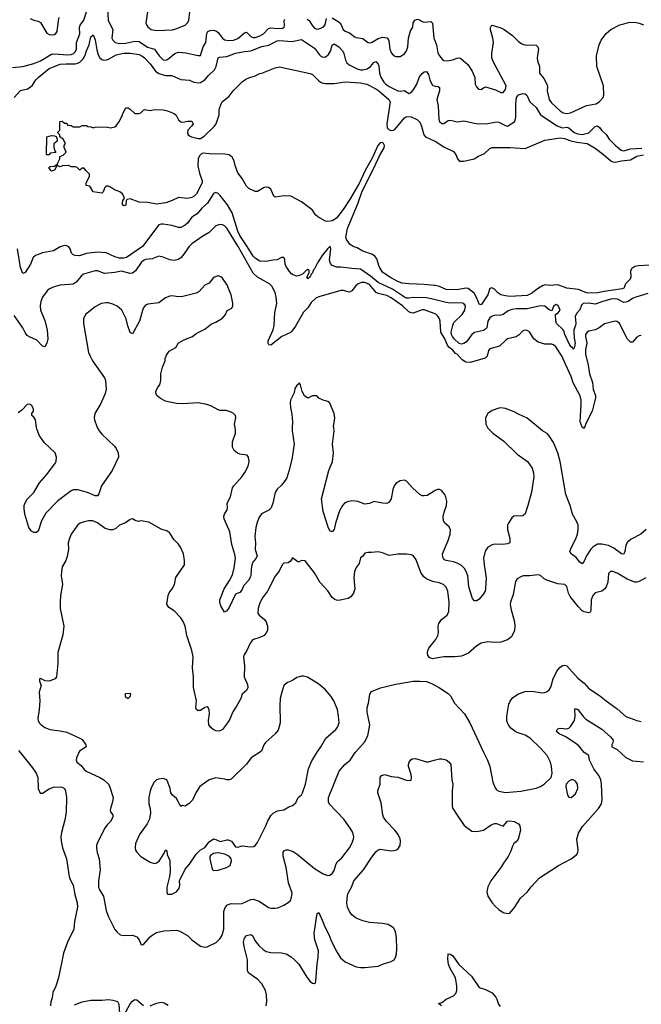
# Model space of a CAD drawing. Header units: inches. Extents: x 1771504 to 1971212, y 471788 to 643615.
# Tile 341 of 587: x 1866221 to 1871890, y 544744 to 553718. Entities that reach past the tile are written whole.
import ezdxf

# ---------------------------------------------------------------- set-up
doc = ezdxf.new("R2010")
doc.units = ezdxf.units.IN
doc.header["$MEASUREMENT"] = 0
for name, color, linetype in [('B8564', 7, 'Continuous'), ('B8565', 7, 'Continuous'), ('B8574', 7, 'Continuous'), ('B8575', 7, 'Continuous')]:
    doc.layers.add(name, color=color, linetype=linetype)

msp = doc.modelspace()

# ---------------------------------------------------------------- linework, layer by layer
at = {"layer": 'B8564', "color": 5}
for points, elevation in [([(1866929, 550000), (1866944.9, 549970), (1866970, 549940.4), (1867084.9, 549830), (1867099.5, 549810), (1867118.9, 549770), (1867121.7, 549730), (1867066, 549610), (1866967.9, 549470), (1866942, 549398), (1866930, 549379.5), (1866910, 549379.7), (1866840.9, 549410), (1866750, 549433.1), (1866710, 549433.7), (1866690, 549424.2), (1866570, 549333.3), (1866460.4, 549219.6), (1866420.4, 549150), (1866393.3, 549066.7), (1866381.6, 549050), (1866370, 549043.9), (1866350, 549045.1), (1866330, 549057.4), (1866305.8, 549090), (1866267.6, 549210), (1866261.4, 549261.4), (1866263.1, 549290), (1866270, 549313.4), (1866290, 549348.4), (1866349.6, 549410), (1866403.2, 549496.8), (1866466.3, 549570), (1866542.6, 549670), (1866552.4, 549690), (1866557.4, 549730), (1866545.1, 549770), (1866445.3, 549865.3), (1866399.8, 549930), (1866377.2, 549990), (1866375.6, 550000)], 420), ([(1868706.8, 550000), (1868705.5, 549970), (1868722.8, 549850), (1868703.9, 549710), (1868676.7, 549603.3), (1868656.5, 549543.5), (1868642.8, 549517.2), (1868610, 549476.8), (1868570, 549439.1), (1868551.3, 549410), (1868531.1, 549310), (1868515.5, 549270), (1868493.3, 549246.7), (1868426.5, 549213.5), (1868402.8, 549177.2), (1868385.9, 549134.1), (1868374.6, 549090), (1868364.8, 549010), (1868371.3, 548950), (1868368.8, 548890), (1868386.7, 548830), (1868378.5, 548810), (1868347.7, 548772.3), (1868339, 548750), (1868331.7, 548710), (1868328.4, 548650), (1868321.3, 548630), (1868310, 548609.6), (1868262.3, 548557.7), (1868250, 548524), (1868230, 548497.2), (1868190, 548482), (1868130, 548359), (1868110, 548328.7), (1868090, 548318), (1868054.5, 548374.5), (1868046.2, 548406.2), (1868046, 548430), (1868085.1, 548530), (1868134.6, 548605.4), (1868160.7, 548659.3), (1868178.1, 548721.9), (1868189, 548810), (1868184.1, 548844.1), (1868155.8, 548935.8), (1868137, 549050), (1868087.1, 549170), (1868084, 549190), (1868089.7, 549210), (1868113.6, 549250), (1868117.2, 549270), (1868113.5, 549310), (1868144.4, 549370), (1868162, 549450), (1868174, 549470), (1868248, 549550), (1868275.8, 549590), (1868305.7, 549650), (1868313.3, 549690), (1868308.2, 549730), (1868295.6, 549750), (1868230, 549759.1), (1868207, 549767), (1868178.5, 549790), (1868163.2, 549823.2), (1868161.7, 549870), (1868187.8, 549950), (1868189.8, 549970), (1868184.8, 550000)], 420), ([(1870000, 549421.6), (1869937.8, 549382.2), (1869910, 549376.8), (1869890, 549379.7), (1869870, 549391), (1869807.5, 549447.5), (1869750, 549511.5), (1869730, 549520.5), (1869690, 549514.7), (1869650.4, 549490), (1869636.5, 549470), (1869624.1, 549435.9), (1869608.9, 549350), (1869590, 549319.7), (1869570.2, 549309.8), (1869530, 549311), (1869450, 549325.6), (1869410, 549308), (1869370, 549301.3), (1869305.1, 549325.1), (1869250, 549332), (1869210, 549324.7), (1869187, 549313), (1869163.6, 549290), (1869138.2, 549241.8), (1869101.5, 549130), (1869088.9, 549071.1), (1869070, 549049.6), (1869050, 549059.5), (1869033.7, 549093.7), (1868990, 549236), (1868974.8, 549350), (1869040.5, 549610), (1869073.7, 549690), (1869082, 549770), (1869073.6, 549850), (1869089.4, 549970), (1869085.1, 550000)], 420), ([(1870000, 548595.5), (1869990, 548597.7), (1869950, 548612.1), (1869924.1, 548624.1), (1869902.8, 548642.8), (1869878, 548678), (1869835.9, 548795.9), (1869810, 548834), (1869790, 548841.2), (1869750, 548845.2), (1869670, 548846), (1869590, 548835.3), (1869530, 548859), (1869490, 548869), (1869430, 548862), (1869396.9, 548863.1), (1869370, 548855.3), (1869350.5, 548829.5), (1869330, 548814), (1869317.5, 548762.5), (1869290, 548724), (1869274.9, 548690), (1869267, 548630), (1869278.7, 548530), (1869265.7, 548490), (1869241.5, 548458.5), (1869217.8, 548442.2), (1869130, 548423.9), (1869110, 548426), (1869093.6, 548433.6), (1869071.9, 548451.9), (1869030, 548511.2), (1868957.6, 548590), (1868910, 548677.2), (1868824.7, 548784.7), (1868790.9, 548789.1), (1868770, 548776), (1868758, 548778), (1868707.7, 548812.3), (1868690, 548782), (1868670, 548769), (1868630, 548764), (1868616, 548750), (1868588.2, 548691.8), (1868550, 548645.2), (1868481.1, 548510), (1868436.5, 548450), (1868410, 548402.7), (1868394.9, 548350), (1868392.3, 548310), (1868404.3, 548290), (1868452.3, 548252.3), (1868467.9, 548230), (1868479.9, 548190), (1868479.7, 548150), (1868470.3, 548129.7), (1868450, 548106.7), (1868412.6, 548087.4), (1868354, 548070), (1868341.1, 548058.9), (1868324.4, 548035.6), (1868293.7, 547970), (1868267.1, 547930), (1868262.4, 547910), (1868272.1, 547830), (1868268.1, 547730), (1868298.9, 547658.9), (1868302.8, 547630), (1868290, 547604.2), (1868250.5, 547570), (1868236.4, 547530), (1868199.3, 547460.7), (1868164.9, 547410), (1868136.1, 547343.9), (1868115.5, 547310), (1868070.6, 547250), (1868050, 547237.6), (1868030, 547233.6), (1868010, 547235.6), (1867985.2, 547250), (1867960.9, 547270), (1867946.3, 547290), (1867943.1, 547330), (1867950.9, 547390.9), (1867947.7, 547427.7), (1867939, 547450), (1867930, 547456), (1867910, 547449.4), (1867870, 547422.7), (1867859.3, 547420.7), (1867850, 547419.5), (1867830, 547435.3), (1867826.3, 547450), (1867834, 547510), (1867807.6, 547630), (1867806.9, 547730), (1867796.4, 547810), (1867802, 547910), (1867789.7, 547970), (1867744.9, 548104.9), (1867729.6, 548190), (1867713.4, 548233.4), (1867690, 548267), (1867630, 548329.5), (1867581, 548361), (1867562.4, 548390), (1867574.7, 548470), (1867585.1, 548494.9), (1867611.5, 548530), (1867633.3, 548570), (1867644.8, 548635.2), (1867724, 548750), (1867724, 548790), (1867714, 548850), (1867688.9, 548908.9), (1867670, 548938), (1867630, 548978), (1867590, 549038), (1867570, 549055.3), (1867510, 549075.3), (1867398.6, 549138.6), (1867330, 549149), (1867304.7, 549144.7), (1867274.6, 549154.6), (1867250, 549168.7), (1867230, 549162), (1867187.5, 549132.5), (1867130, 549109.4), (1867098.2, 549081.8), (1867070, 549068.3), (1867047.6, 549067.6), (1867001.2, 549081.2), (1866930, 549133.6), (1866888.1, 549151.9), (1866850, 549151.8), (1866810, 549142), (1866772.3, 549127.7), (1866750, 549112.7), (1866690.5, 549030), (1866674.9, 548990), (1866664.2, 548950), (1866665.5, 548890), (1866654.4, 548825.6), (1866641.3, 548790), (1866609, 548731), (1866601.7, 548690), (1866600.3, 548650), (1866610.4, 548570), (1866593.4, 548470), (1866588.9, 548410), (1866590.4, 548350.4), (1866623.7, 548190), (1866614, 548110), (1866570.4, 547950), (1866570.3, 547849.7), (1866558, 547730), (1866544, 547710), (1866490, 547689.7), (1866453.1, 547693.1), (1866410, 547712.7), (1866402, 547710), (1866401, 547690), (1866417.3, 547650), (1866398, 547590), (1866404.2, 547510), (1866399.5, 547430), (1866387, 547350), (1866390.4, 547330), (1866399.3, 547310), (1866417.1, 547290), (1866450, 547267.4), (1866496, 547250), (1866590, 547237.6), (1866650, 547222.8), (1866770, 547170.3), (1866790, 547156.4), (1866823, 547110), (1866826.8, 547090), (1866767.7, 547050), (1866739.3, 546990), (1866735.5, 546970), (1866742, 546950), (1866781.7, 546921.7), (1866806, 546886), (1866827.7, 546867.7), (1866951.2, 546811.2), (1866990, 546788.8), (1867030, 546750.4), (1867043.8, 546723.8), (1867073.6, 546630), (1867068.3, 546590), (1867049.2, 546530), (1867047.6, 546510), (1867050, 546498), (1867070.8, 546470.8), (1867070.6, 546450.6), (1867050.3, 546410), (1867019.6, 546380.4), (1866994.3, 546345.7), (1866926.9, 546210), (1866920.8, 546190), (1866920.9, 546170), (1866928.1, 546128.1), (1866946.7, 546070), (1866953.8, 545970), (1866939.8, 545870), (1866940.8, 545810), (1866948.6, 545788.6), (1866986.2, 545730), (1867010, 545598), (1867027.9, 545547.9), (1867090, 545426.8), (1867110, 545401), (1867138, 545378), (1867170, 545370.8), (1867250, 545374), (1867290, 545358.8), (1867311.8, 545331.8), (1867330, 545286), (1867350, 545288), (1867410, 545358), (1867430, 545375.5), (1867470, 545398), (1867534.2, 545414.2), (1867650, 545418.4), (1867681, 545410), (1867750, 545370.7), (1867790.5, 545330), (1867870, 545272.7), (1867910, 545264.9), (1867930, 545267.3), (1868011.9, 545308.1), (1868050, 545342.8), (1868066.5, 545373.5), (1868083, 545430), (1868081.6, 545590), (1868093.6, 545626.4), (1868115.1, 545650), (1868150, 545661.7), (1868210, 545658.5), (1868250, 545661.5), (1868330, 545699.5), (1868350, 545703.1), (1868405.1, 545685.1), (1868490, 545627.3), (1868510, 545620.7), (1868550, 545618.8), (1868575.5, 545624.5), (1868630, 545646.8), (1868669.5, 545670.5), (1868689.5, 545690.5), (1868700.7, 545719.3), (1868704.5, 545755.5), (1868672.5, 545852.5), (1868650.6, 545990.6), (1868625.1, 546094.9), (1868623.5, 546130), (1868635.1, 546144.9), (1868650, 546151.8), (1868670, 546153.1), (1868715.3, 546135.3), (1868751, 546111), (1868910, 545981.1), (1868990, 545932), (1869030, 545918.7), (1869050, 545922), (1869070, 545936.4), (1869090, 545963.8), (1869104.1, 546015.9), (1869116.8, 546043.2), (1869160, 546080), (1869228.2, 546170), (1869251.1, 546210), (1869266.6, 546250), (1869268, 546270), (1869259.6, 546310), (1869236.3, 546350), (1869175.8, 546430), (1869043.5, 546570), (1869035.8, 546590), (1869036.3, 546630), (1869133.6, 546870), (1869185.1, 546930), (1869233.6, 546970), (1869280.6, 547039.4), (1869367, 547133), (1869396.8, 547190), (1869413, 547290), (1869390, 547408), (1869389.7, 547450), (1869403.5, 547490), (1869415.6, 547570), (1869430, 547595.5), (1869511.7, 547628.3), (1869650, 547662.4), (1869810, 547690.4), (1869870, 547690.5), (1869930, 547686.4), (1869950, 547680.4), (1870000, 547654.4)], 440), ([(1870000, 547894.7), (1869990, 547893), (1869962, 547902), (1869944.4, 547924.4), (1869939.7, 547950), (1869942.2, 547970), (1869951.1, 547990), (1870000, 548049.5)], 440), ([(1866210, 547056.3), (1866230, 547034.9), (1866338.7, 546898.7), (1866371.3, 546850), (1866386, 546810), (1866390.5, 546710.5), (1866408.2, 546668.2), (1866430, 546667.3), (1866490, 546708.5), (1866530, 546721.7), (1866590, 546724.9), (1866610, 546722.3), (1866630, 546710.3), (1866639.3, 546690), (1866647.3, 546630), (1866644.1, 546495.9), (1866633.8, 546426.2), (1866602, 546310), (1866597, 546270), (1866598.4, 546230), (1866612.4, 546170), (1866648.6, 546068.6), (1866672, 545910), (1866681.7, 545881.7), (1866710.3, 545830), (1866723.8, 545743.8), (1866744.2, 545670), (1866747.8, 545630), (1866722, 545498), (1866713.8, 545430), (1866658, 545310), (1866619.3, 545210), (1866576.2, 544983.8), (1866552.3, 544907.7), (1866524, 544850), (1866517.3, 544802.7), (1866505.4, 544765.4), (1866502, 544730)], 420), ([(1868469.6, 544730), (1868475.1, 544770), (1868472.1, 544830), (1868463.1, 544870), (1868429.7, 544930), (1868392.4, 544970), (1868310, 545026.9), (1868299.3, 545050), (1868298.5, 545150), (1868267.7, 545270), (1868262.2, 545310), (1868270, 545346), (1868289.6, 545370.4), (1868330, 545379.1), (1868342.8, 545370), (1868365.8, 545325.8), (1868400.7, 545280.7), (1868442.7, 545242.7), (1868470, 545224.9), (1868510, 545216.9), (1868610, 545213.6), (1868650, 545202.4), (1868696.4, 545176.4), (1868728.7, 545150), (1868768.2, 545108.2), (1868839.1, 544990), (1868870, 544951), (1868890, 544938), (1868910, 544932), (1868919, 544941), (1868923.1, 544956.9), (1868932.6, 545110), (1868943.1, 545170), (1868945.3, 545230), (1868911.6, 545330), (1868907.6, 545390), (1868930, 545554), (1868935.3, 545570), (1868950, 545581), (1868990, 545490.8), (1869003.1, 545450), (1869040.2, 545380.2), (1869058, 545330), (1869106, 545230), (1869147.5, 545167.5), (1869190.2, 545130.2), (1869290, 545085), (1869330, 545078.6), (1869370, 545079.2), (1869490, 545091.6), (1869530.8, 545109.2), (1869607.4, 545132.6), (1869635.1, 545150), (1869649.5, 545170), (1869656.6, 545203.4), (1869659.1, 545250), (1869657.2, 545350), (1869648.5, 545408.5), (1869630, 545440.9), (1869582, 545470), (1869530, 545479.7), (1869410, 545489.8), (1869350, 545504.7), (1869289.8, 545529.8), (1869250, 545560.5), (1869228.2, 545590), (1869211, 545630), (1869204.8, 545664.8), (1869206.8, 545710), (1869214.8, 545750), (1869250, 545816.3), (1869269.8, 545870), (1869355.1, 545970), (1869425.1, 546074.9), (1869470, 546132.4), (1869490, 546150.3), (1869510, 546158), (1869610, 546143.7), (1869650, 546148.4), (1869670, 546159.1), (1869691.3, 546190), (1869695.1, 546230), (1869690, 546253.2), (1869672.8, 546290), (1869643.5, 546330), (1869566.6, 546410), (1869538.7, 546450), (1869531.6, 546470), (1869518.9, 546578.9), (1869487.3, 546670), (1869487.6, 546690), (1869507.8, 546750), (1869509, 546810), (1869522, 546830), (1869550, 546838.4), (1869610, 546820.5), (1869670, 546814), (1869750, 546785.5), (1869777.5, 546782.5), (1869792.1, 546787.9), (1869794.5, 546810), (1869790, 546838), (1869766, 546910), (1869766, 546930), (1869772.7, 546950), (1869787.7, 546972.3), (1869799.5, 546980.5), (1869830, 546984.9), (1869930, 546954), (1869950, 546954), (1870000, 546968)], 420), ([(1866720.2, 544739.8), (1866790, 544764.9), (1866870, 544782.8), (1866970, 544782.4), (1867030, 544787), (1867070, 544782), (1867112.7, 544770), (1867126.6, 544746.6), (1867130, 544661)], 420), ([(1867173.5, 544646.5), (1867230, 544748.8), (1867250, 544773.1), (1867270, 544788.4), (1867290, 544784.9), (1867350, 544734)], 420), ([(1867410, 544730.4), (1867470, 544754.4), (1867510, 544764.4), (1867538, 544758), (1867575.6, 544735.6)], 420)]:
    msp.add_lwpolyline(points, dxfattribs=dict(at, elevation=elevation))
at = {"layer": 'B8564', "color": 5, "elevation": 460}
for points in [[(1868810, 547735.3), (1868790, 547735.3), (1868750, 547722), (1868710, 547695.3), (1868662, 547678), (1868631.3, 547650), (1868610.7, 547589.3), (1868597.3, 547530), (1868593.4, 547470), (1868595.8, 547310), (1868576.9, 547243.1), (1868551.7, 547208.3), (1868462.8, 547130), (1868446.8, 547110), (1868427.3, 547050), (1868331, 546990), (1868288.1, 546931.9), (1868150, 546797.2), (1868130, 546789.2), (1868110.7, 546789.3), (1868090, 546796), (1868010, 546806.6), (1867950, 546789.4), (1867864.9, 546730), (1867830, 546677.2), (1867796.7, 546603.3), (1867770, 546577), (1867730, 546549), (1867704.7, 546555.3), (1867690, 546548), (1867650, 546619), (1867614, 546650), (1867599, 546670), (1867592.7, 546710), (1867573.2, 546770), (1867562, 546790), (1867530, 546801.2), (1867490, 546797.2), (1867470, 546789), (1867447.7, 546770), (1867425.5, 546730), (1867410.8, 546690), (1867398.8, 546630), (1867399.3, 546570), (1867410.4, 546530), (1867413.7, 546490), (1867403.7, 546430), (1867383.1, 546390), (1867312.7, 546290), (1867277.3, 546210), (1867274, 546170), (1867278.8, 546150), (1867290.7, 546130), (1867324.9, 546090), (1867410, 546038.5), (1867450, 546027.9), (1867470, 546032.6), (1867492.3, 546047.7), (1867538.6, 546121.4), (1867550, 546151.3), (1867562, 546142), (1867564.7, 546110), (1867590, 546054), (1867593.7, 545950), (1867588.8, 545910), (1867564.2, 545810), (1867562.8, 545770), (1867570, 545748), (1867610, 545748.4), (1867650, 545767.7), (1867676.6, 545803.4), (1867682, 545830), (1867677.2, 545870), (1867730, 545976), (1867770, 546021), (1867830, 546111.3), (1867868, 546150), (1867910, 546172), (1867950, 546224.7), (1867990, 546250.8), (1868010, 546247.3), (1868050, 546228.4), (1868110, 546243.1), (1868122, 546242), (1868153, 546230), (1868190, 546178.8), (1868210, 546177.3), (1868250, 546188), (1868330, 546178), (1868357.2, 546182.8), (1868370, 546190.6), (1868390, 546217.3), (1868465.1, 546370), (1868483.3, 546416.7), (1868513.6, 546466.4), (1868534, 546486), (1868573.6, 546506.4), (1868630, 546516), (1868676, 546544), (1868710, 546556), (1868738.4, 546581.6), (1868759.3, 546630), (1868790, 546654), (1868799.6, 546670), (1868826.3, 546750), (1868855.8, 546890), (1868883.6, 546956.4), (1868927.7, 547032.3), (1868967.8, 547090), (1869011.6, 547170), (1869104.5, 547250), (1869120.9, 547270), (1869134.5, 547310), (1869129.5, 547370), (1869118.4, 547430), (1869086, 547510), (1869061.2, 547550), (1869010, 547609), (1868950, 547661.2), (1868844.7, 547724.7)], [(1867230, 547575.3), (1867186, 547574), (1867182, 547570), (1867182, 547550), (1867210, 547532), (1867228, 547550), (1867235.3, 547570)], [(1868030, 546122.9), (1867990, 546119.3), (1867960.5, 546099.5), (1867954.8, 546090), (1867954, 546070), (1867976, 545976), (1867990, 545962), (1868030, 545966), (1868108, 545990), (1868142, 546010), (1868154, 546050), (1868149, 546070), (1868135.3, 546090), (1868093.1, 546113.1)]]:
    msp.add_lwpolyline(points, close=True, dxfattribs=at)
at = {"layer": 'B8565', "color": 5}
for points, elevation in [([(1867023.1, 553830), (1867029.2, 553709.2), (1867072.1, 553630), (1867062, 553550), (1867069.3, 553530), (1867091.8, 553510), (1867130, 553500.6), (1867190, 553505.1), (1867270, 553522.9), (1867310, 553518.2), (1867387.2, 553467.2), (1867450.2, 553450), (1867493.4, 553390), (1867530, 553353.2), (1867550, 553348.4), (1867570, 553355.6), (1867636.3, 553410), (1867670, 553421.6), (1867735.4, 553415.4), (1867850, 553390.4), (1867870, 553390.7), (1867895.2, 553470), (1867918.2, 553510), (1867926.4, 553593.6), (1867937.2, 553610), (1867959.4, 553620.6), (1867990, 553622.8), (1868014.6, 553614.6), (1868030, 553602), (1868070, 553548.4), (1868090, 553533.5), (1868127.1, 553527.1), (1868170, 553531), (1868210, 553547), (1868270, 553599.7), (1868290, 553604.4), (1868330, 553563.8), (1868350, 553555.9), (1868370, 553556.8), (1868410, 553571.3), (1868444.5, 553590), (1868490, 553638.1), (1868510, 553643.4), (1868570, 553636.8), (1868617.9, 553642.1), (1868632.4, 553650), (1868636.9, 553663.1), (1868632.8, 553710), (1868638.7, 553721.3)], 380), ([(1866156.3, 553283.7), (1866248.4, 553291.6), (1866350, 553320.2), (1866410, 553343.8), (1866510, 553404.6), (1866533.4, 553406.6), (1866661.7, 553398.3), (1866690, 553401.3), (1866711.4, 553410), (1866730.6, 553429.4), (1866739, 553450), (1866739.9, 553510), (1866769.5, 553590), (1866766.8, 553650), (1866771.6, 553668.4), (1866805.1, 553714.9), (1866829.9, 553790)], 380), ([(1866317.5, 553730), (1866350, 553713.3), (1866390, 553706), (1866410, 553693.5), (1866470, 553595.9), (1866490, 553582.6), (1866510, 553578.8), (1866536.1, 553583.9), (1866550, 553591.5), (1866563.5, 553610), (1866575.2, 553710), (1866582.4, 553737.6)], 420), ([(1867388.2, 553788.2), (1867371.9, 553690), (1867378.3, 553670), (1867390, 553652.9), (1867419.1, 553630), (1867470, 553618.9), (1867613.9, 553626.1), (1867646.3, 553633.7), (1867731.1, 553668.9), (1867751.4, 553688.6), (1867762.3, 553710), (1867774.2, 553790)], 420), ([(1868843.1, 553723.1), (1868860.2, 553710), (1868890, 553662), (1868910, 553639.5), (1868930, 553631.8), (1868950, 553636), (1868990, 553650.3), (1869008.3, 553670), (1869018.9, 553730)], 380), ([(1869070, 553736.4), (1869134.7, 553694.7), (1869152.8, 553670), (1869170.1, 553630.1), (1869190, 553613), (1869230, 553598), (1869270, 553565.2), (1869290, 553554.5), (1869350, 553545.8), (1869392.7, 553512.7), (1869410, 553507.4), (1869430, 553511.5), (1869490, 553545.1), (1869530, 553558), (1869571.7, 553551.7), (1869588.3, 553528.3), (1869597.8, 553450), (1869611.6, 553411.6), (1869630, 553390.5), (1869650, 553381.6), (1869690, 553381.6), (1869730, 553408.2), (1869750, 553435.5), (1869760.7, 553470), (1869766.5, 553550), (1869783.7, 553616.3), (1869807.2, 553650), (1869809.1, 553690), (1869825.4, 553714.6), (1869850, 553722.7), (1869873.8, 553713.8), (1869890, 553701.1), (1869910, 553695.8), (1869970, 553701), (1869987.1, 553687.1), (1869998, 553550), (1870000, 553544.8)], 380), ([(1866172.1, 553007.9), (1866228.3, 553071.7), (1866291.7, 553088.3), (1866317.6, 553102.4), (1866338.1, 553121.9), (1866369.8, 553170), (1866390, 553192.1), (1866490, 553274.6), (1866590, 553312.4), (1866643.6, 553316.4), (1866725.8, 553314.2), (1866750, 553320.7), (1866770, 553332.1), (1866799.9, 553360.1), (1866814.7, 553385.3), (1866830, 553434.4), (1866854.7, 553490), (1866870, 553562), (1866890, 553581), (1866910, 553534), (1866923.9, 553443.9), (1866936.5, 553396.5), (1866951.5, 553371.5), (1866970, 553355.8), (1866990, 553350.2), (1867012.7, 553352.7), (1867030, 553357.7), (1867101.9, 553398.1), (1867170, 553413.2), (1867230, 553413.5), (1867310, 553400.5), (1867334.6, 553390), (1867360.7, 553370), (1867410, 553316.9), (1867459.8, 553250), (1867490, 553226.9), (1867549.8, 553210.2), (1867610, 553209.1), (1867690, 553172.8), (1867770, 553166.2), (1867810, 553149.2), (1867850, 553142), (1867870, 553145.3), (1867910, 553171.3), (1867942.9, 553210), (1867997.8, 553262.2), (1868014.4, 553290), (1868029.7, 553370), (1868042.4, 553377.6), (1868110, 553382), (1868188, 553412), (1868270, 553428.7), (1868330, 553435.1), (1868430, 553472.3), (1868492.9, 553487.1), (1868570, 553524.8), (1868592.7, 553527.3), (1868701.8, 553518.2), (1868790, 553536.5), (1868910, 553459.7), (1868956.4, 553396.4), (1868970, 553383.5), (1868990, 553377.7), (1869010, 553380.6), (1869038.5, 553401.5), (1869055.4, 553430), (1869070, 553484.9), (1869090, 553498), (1869131.7, 553470), (1869168.9, 553430), (1869178.6, 553410), (1869193.7, 553350), (1869205.5, 553325.5), (1869226.9, 553306.9), (1869298, 553270), (1869330, 553260.7), (1869350, 553260.7), (1869390, 553270.8), (1869419.1, 553290), (1869450, 553326.7), (1869470, 553336.9), (1869490, 553313.7), (1869496, 553296), (1869503.6, 553230), (1869513.6, 553193.6), (1869542.1, 553150), (1869560.5, 553130), (1869590, 553108.4), (1869670, 553071), (1869692.3, 553067.7), (1869730, 553073.4), (1869770, 553044), (1869790, 553053.4), (1869810, 553075.5), (1869843.1, 553130), (1869863.9, 553190), (1869875.8, 553210), (1869890, 553227.8), (1869910, 553242.8), (1869930, 553246.4), (1869950, 553219.1), (1869960.6, 553170), (1869983.9, 553123.9), (1869990, 553117.6), (1870000, 553114.3)], 360), ([(1870000, 551296.5), (1869910, 551305.7), (1869769, 551309), (1869710, 551318), (1869670, 551331.6), (1869597.4, 551370), (1869530, 551418.3), (1869500.8, 551470), (1869477.6, 551537.6), (1869461.2, 551561.2), (1869437.5, 551577.5), (1869350, 551608.3), (1869298.3, 551638.3), (1869261.6, 551650), (1869233.6, 551670), (1869204.2, 551710), (1869196.9, 551736.9), (1869210, 551813.4), (1869307.6, 552050), (1869345.1, 552154.9), (1869453.9, 552370), (1869501.9, 552478.1), (1869543.6, 552550), (1869547.7, 552570), (1869539, 552590), (1869530, 552597.6), (1869510, 552596.7), (1869487.6, 552572.4), (1869437.5, 552462.5), (1869370, 552337.2), (1869319.3, 552230), (1869234.1, 552085.9), (1869170, 551988.2), (1869110, 551908.9), (1869070, 551885.6), (1869030, 551878), (1869010, 551882.7), (1868940.5, 551920.5), (1868918, 551938), (1868890, 551980.9), (1868863.7, 552003.7), (1868790, 552057.6), (1868695.3, 552110), (1868630, 552111.8), (1868550, 552099), (1868539, 552110), (1868512.5, 552172.5), (1868490, 552189.4), (1868472.9, 552192.9), (1868450, 552189.4), (1868390, 552152.7), (1868370, 552152.7), (1868310, 552180.9), (1868290, 552201.2), (1868251.3, 552271.3), (1868210, 552322), (1868186, 552390), (1868177.2, 552430), (1868161.5, 552461.5), (1868130, 552486.6), (1868092.1, 552492.1), (1867950, 552494.8), (1867898.3, 552501.7), (1867882.5, 552497.5), (1867861.4, 552478.6), (1867848.5, 552450), (1867846.1, 552386.1), (1867859.7, 552319.7), (1867885, 552250), (1867886, 552230), (1867832.4, 552130), (1867811.8, 552110), (1867790, 552098), (1867750, 552088.9), (1867670, 552098), (1867612, 552070), (1867553, 552050), (1867470, 552036.8), (1867390, 552053.3), (1867310, 552053.7), (1867230, 552086.6), (1867202, 552078), (1867192, 552070), (1867190, 552026), (1867170, 552022), (1867158, 552030), (1867158, 552050), (1867162, 552070), (1867178, 552090), (1867158, 552130), (1867133.2, 552150), (1867086.6, 552166.6), (1867050, 552192.7), (1867030, 552201.2), (1867010, 552202), (1866998, 552190), (1866982, 552150), (1866970, 552138), (1866890, 552148), (1866862, 552202), (1866827.3, 552207.3), (1866828.4, 552231.6), (1866858, 552290), (1866858, 552310), (1866823.1, 552343.1), (1866810, 552366), (1866790, 552366), (1866770, 552348), (1866746, 552370), (1866730, 552378), (1866690, 552378), (1866670, 552388), (1866612.7, 552387.3), (1866590, 552378), (1866570, 552386), (1866558, 552382), (1866542, 552350), (1866530, 552342), (1866510, 552338), (1866504.7, 552344.7), (1866488, 552372), (1866500.4, 552379.6), (1866538, 552382), (1866554, 552394), (1866566, 552394), (1866566, 552406), (1866586, 552450), (1866586, 552470), (1866618, 552482), (1866646, 552510), (1866627.3, 552552.7), (1866626, 552570), (1866638, 552590), (1866618, 552630), (1866586, 552650), (1866586, 552670), (1866566, 552690), (1866586, 552710), (1866586, 552790), (1866610, 552792), (1866630, 552774), (1866650, 552774), (1866658, 552758), (1866690, 552754), (1866710, 552742), (1866770, 552742), (1866790, 552754), (1866830, 552754), (1866843.6, 552743.6), (1866870, 552742), (1866890, 552732), (1866910, 552738), (1867010, 552741), (1867050, 552731), (1867090, 552741), (1867102, 552750), (1867130, 552792), (1867156.5, 552843.5), (1867164, 552870), (1867190, 552914), (1867210, 552914), (1867230, 552902), (1867270, 552862), (1867310, 552862), (1867326, 552870), (1867350, 552894), (1867362, 552898), (1867410, 552890.8), (1867450, 552900.5), (1867530, 552897), (1867570, 552888.4), (1867630, 552864), (1867648.1, 552848.1), (1867670, 552804.7), (1867690, 552787.3), (1867710, 552784), (1867750, 552794), (1867792.3, 552792.3), (1867802, 552770), (1867790.4, 552750), (1867755.3, 552710), (1867751.7, 552690), (1867758, 552670), (1867770, 552658), (1867789.3, 552649.3), (1867850, 552633.8), (1867870, 552634), (1867903.6, 552656.4), (1867995.7, 552744.3), (1868014, 552770), (1868040.5, 552850), (1868039.5, 552890), (1868043.7, 552910), (1868057.2, 552950), (1868069, 552970), (1868130, 553020.7), (1868169.2, 553070), (1868250, 553150.7), (1868283.9, 553176.1), (1868310, 553187.3), (1868370, 553204.9), (1868410, 553226.8), (1868430, 553230.8), (1868550, 553278.8), (1868590, 553287.3), (1868870, 553228.4), (1868890, 553218.4), (1868950, 553160.4), (1868970, 553146.7), (1868990, 553140.4), (1869010, 553136.4), (1869090, 553137.1), (1869188.6, 553151.4), (1869330, 553142.8), (1869386.8, 553130), (1869470, 553087.5), (1869495.9, 553070), (1869588, 552990), (1869599, 552970), (1869568, 552770), (1869573.7, 552733.7), (1869590, 552714.8), (1869610, 552707.4), (1869630, 552711.2), (1869641.5, 552718.5), (1869730, 552822.3), (1869750, 552835.3), (1869790, 552832.7), (1869830, 552815.5), (1869850, 552804.9), (1869870, 552784.9), (1869886.2, 552746.2), (1869906, 552670), (1869921.4, 552650), (1870000, 552614)], 340), ([(1870000, 551167.6), (1869930, 551182.5), (1869810, 551187.1), (1869770, 551179.1), (1869750, 551180.1), (1869730, 551187.6), (1869620.7, 551260.7), (1869490, 551322.6), (1869420.5, 551380.5), (1869330, 551445), (1869250, 551449.8), (1869150, 551463.5), (1869110, 551463.5), (1869070, 551478), (1869055, 551495), (1869047.1, 551527.1), (1869059.3, 551630), (1869052.5, 551652.5), (1869030, 551632.1), (1868978.4, 551570), (1868936.6, 551503.4), (1868910, 551448.7), (1868900.5, 551439.5), (1868890, 551409.7), (1868880.3, 551399.7), (1868870, 551375.1), (1868850, 551357.4), (1868841.8, 551361.8), (1868838.3, 551370), (1868859.7, 551410), (1868862.4, 551430), (1868857.2, 551437.2), (1868850, 551440.5), (1868830, 551428.4), (1868800, 551400), (1868774.1, 551385.9), (1868750, 551381.7), (1868713.9, 551393.9), (1868701.4, 551401.4), (1868682.9, 551422.9), (1868652.6, 551470), (1868642.9, 551490), (1868638.7, 551530), (1868630, 551549.2), (1868610, 551551.5), (1868570.3, 551529.7), (1868530, 551527.7), (1868470, 551514), (1868410, 551517.1), (1868370, 551543.7), (1868350, 551564.1), (1868297.1, 551650), (1868227.4, 551750), (1868209.9, 551790), (1868157.5, 551957.5), (1868117.2, 552030), (1868050, 552115), (1868030, 552135.3), (1868010, 552143.5), (1867990, 552132.4), (1867934.5, 552045.5), (1867881.3, 551998.7), (1867839.6, 551950), (1867790, 551918.3), (1867750, 551864.2), (1867730, 551844.7), (1867690, 551823.6), (1867670, 551822.9), (1867610, 551840.7), (1867530, 551853.3), (1867510, 551854.7), (1867490, 551849.6), (1867342.2, 551650), (1867196.4, 551550), (1867170, 551544.7), (1867130, 551545.6), (1867090, 551556.6), (1867010, 551592.4), (1866930, 551599.7), (1866830, 551586.3), (1866767.2, 551567.2), (1866728.4, 551568.4), (1866710, 551575.1), (1866695.1, 551590), (1866682.7, 551630), (1866670, 551649), (1866650, 551658), (1866630, 551658.4), (1866590, 551647), (1866529.1, 551610.9), (1866430, 551593.8), (1866366.7, 551570), (1866345.5, 551550), (1866318.7, 551490), (1866270, 551414), (1866250, 551405.2), (1866230, 551459), (1866200.5, 551630)], 360), ([(1870000, 551040), (1869910, 551072.1), (1869890, 551074.1), (1869810, 551044.4), (1869790, 551045), (1869770, 551055.8), (1869712, 551110), (1869610, 551184.4), (1869570, 551202.8), (1869490, 551221.4), (1869472.2, 551232.2), (1869410, 551304.2), (1869370, 551321.7), (1869338.1, 551321.9), (1869308.6, 551311.4), (1869282.8, 551290), (1869250, 551246), (1869230, 551234.3), (1869170, 551250.9), (1869150, 551249.8), (1868950, 551193.5), (1868921.5, 551178.5), (1868878.5, 551141.5), (1868850, 551091.8), (1868810, 551052), (1868735.7, 550924.3), (1868701.8, 550878.2), (1868690, 550867.9), (1868610.4, 550829.6), (1868510, 550752.9), (1868494.2, 550754.2), (1868486.6, 550766.6), (1868486.6, 550790), (1868532.7, 550890), (1868542, 550930), (1868547.2, 551050), (1868564.7, 551130), (1868560.8, 551190), (1868551.7, 551231.7), (1868519.1, 551290), (1868500.5, 551310), (1868390, 551370.5), (1868350, 551408.3), (1868213, 551650), (1868110, 551817.6), (1868090, 551839.2), (1868070, 551849.7), (1868047.8, 551852.2), (1868010, 551838), (1867950, 551778), (1867890, 551746.2), (1867790, 551674.8), (1867766.7, 551650), (1867710, 551568.5), (1867690, 551546.4), (1867667.1, 551532.9), (1867630, 551524.4), (1867610, 551525.3), (1867589.2, 551529.2), (1867530, 551554.5), (1867490, 551562.6), (1867430, 551539.3), (1867370, 551533), (1867350, 551523.7), (1867330, 551503.5), (1867277.1, 551430), (1867250, 551409), (1867230, 551406), (1867150, 551425.8), (1867090, 551414.3), (1866993.9, 551406.1), (1866930, 551429), (1866910, 551428.9), (1866801.9, 551398.1), (1866780.6, 551379.4), (1866735.8, 551324.2), (1866710, 551307.7), (1866590, 551298.2), (1866535.8, 551284.2), (1866494.4, 551265.6), (1866472.4, 551247.6), (1866430.3, 551190), (1866414, 551150), (1866407.3, 551110), (1866411, 551070), (1866450, 550974.9), (1866471.6, 550888.4), (1866478, 550810), (1866470, 550769.3), (1866450, 550737), (1866430, 550741.6), (1866376.4, 550796.4), (1866310, 550826), (1866290, 550840.5), (1866270, 550867.3), (1866248.5, 550910), (1866170, 551022)], 380), ([(1868184.8, 550000), (1868179.8, 550030), (1868190.9, 550090), (1868189.5, 550110), (1868172, 550130), (1868150, 550140.5), (1868103.8, 550156.2), (1868050, 550156), (1868030, 550161.2), (1867970, 550196), (1867929.3, 550209.3), (1867850, 550225.2), (1867710, 550217.2), (1867650, 550219), (1867574, 550234), (1867550, 550242), (1867506.3, 550266.3), (1867475.3, 550290), (1867462, 550310), (1867462, 550330), (1867482, 550370), (1867498, 550390), (1867508.7, 550430), (1867508.7, 550490), (1867522, 550550), (1867548, 550610), (1867548.9, 550631.1), (1867560.4, 550659.6), (1867583.1, 550696.9), (1867646, 550730), (1867670, 550772), (1867734.6, 550805.4), (1867798, 550830), (1867830, 550858), (1867910, 550896), (1867970, 550944.7), (1868010, 550961), (1868070, 550998.8), (1868099, 551030), (1868113.6, 551066.4), (1868155.3, 551090), (1868164, 551110), (1868165.2, 551134.8), (1868149.6, 551210), (1868110, 551304.5), (1868070, 551360.9), (1868054.9, 551374.9), (1868030, 551382.4), (1867990, 551369.6), (1867950, 551316.9), (1867910, 551298.2), (1867858.5, 551241.5), (1867830, 551224.4), (1867710, 551196.4), (1867670, 551193), (1867610, 551200.4), (1867590, 551198.5), (1867550, 551183), (1867490, 551136.9), (1867390, 551124.7), (1867370, 551115.8), (1867347.6, 551090), (1867314, 550970), (1867250, 550855.3), (1867230, 550868), (1867206.2, 550926.2), (1867192.8, 550990), (1867151.7, 551070), (1867110, 551106), (1867070, 551125.8), (1867030, 551137.3), (1867010, 551138.3), (1866963, 551130), (1866910, 551100.3), (1866821.1, 551030), (1866802.3, 550990), (1866802.3, 550950), (1866850, 550684.7), (1866862.4, 550650), (1866884.4, 550610), (1866993.5, 550453.5), (1867002.3, 550430), (1867008, 550390), (1867010.3, 550350), (1867001.5, 550310), (1866960.8, 550219.2), (1866905.7, 550130), (1866901.3, 550090), (1866904.9, 550070), (1866923.7, 550010), (1866929, 550000)], 420), ([(1869085.1, 550000), (1869083.7, 550010), (1869094.5, 550090), (1869089.3, 550130), (1869050, 550222), (1869030, 550239), (1868990, 550249), (1868949.4, 550269.4), (1868930, 550288.7), (1868890, 550288.7), (1868850, 550268.7), (1868818, 550290), (1868798, 550330), (1868782, 550390), (1868770, 550408), (1868764.5, 550395.5), (1868750, 550384), (1868730, 550357.2), (1868722.9, 550317.1), (1868692, 550250), (1868687.2, 550227.2), (1868690, 550182), (1868703.4, 550123.4), (1868708.9, 550050), (1868706.8, 550000)], 420), ([(1866375.6, 550000), (1866364.7, 550070), (1866350, 550095.1), (1866332.7, 550110), (1866332, 550130), (1866346.6, 550150), (1866348.3, 550170), (1866330, 550205.6), (1866310, 550215.1), (1866290, 550209.6), (1866239.9, 550160.1), (1866206.3, 550133.7)], 420)]:
    msp.add_lwpolyline(points, dxfattribs=dict(at, elevation=elevation))
at = {"layer": 'B8565', "color": 5, "elevation": 340}
msp.add_lwpolyline([(1866470, 552486), (1866466, 552490), (1866468.4, 552651.6), (1866510, 552662), (1866539.6, 552659.6), (1866552.7, 552652.7), (1866562, 552630), (1866562, 552610), (1866532.7, 552587.3), (1866532.7, 552552.7), (1866542, 552522), (1866551.6, 552508.4), (1866498, 552502), (1866490, 552486)], close=True, dxfattribs=at)
at = {"layer": 'B8574', "color": 5}
for points, elevation in [([(1870487.1, 550000), (1870490, 549994), (1870536.3, 549950), (1870637.6, 549877.6), (1870759.2, 549759.2), (1870850.7, 549690), (1870894.9, 549630), (1870907.1, 549587.1), (1870910.4, 549550), (1870887.1, 549412.9), (1870855.8, 549290), (1870830, 549215.3), (1870810, 549197.2), (1870790, 549193.2), (1870750, 549197.2), (1870727.9, 549192.1), (1870710, 549179), (1870677.3, 549130), (1870670.7, 549110), (1870670.5, 549070), (1870690.4, 548990), (1870690.3, 548949.7), (1870670, 548939.5), (1870625.5, 548934.5), (1870550, 548936.9), (1870530, 548932.8), (1870490, 548911.6), (1870464.8, 548875.2), (1870451.5, 548810), (1870455.8, 548750), (1870474.9, 548630), (1870470.3, 548530), (1870464.9, 548510), (1870450, 548483.7), (1870410, 548437.2), (1870390, 548421.2), (1870370, 548421.2), (1870350, 548444), (1870317.6, 548550), (1870308.9, 548650), (1870293.6, 548690), (1870276.7, 548716.7), (1870250, 548742.8), (1870210, 548764.6), (1870177.1, 548777.1), (1870110, 548789.8), (1870096.3, 548796.3), (1870085.6, 548805.6), (1870079.3, 548819.3), (1870078.2, 548850), (1870128.2, 548970), (1870145.7, 549030), (1870148.8, 549068.8), (1870136.4, 549096.4), (1870099.7, 549130), (1870086.6, 549150), (1870083.1, 549190), (1870091.9, 549230), (1870113.3, 549290), (1870115.3, 549330), (1870107.5, 549367.5), (1870097.4, 549390), (1870070, 549425.1), (1870061.2, 549430), (1870050, 549435.1), (1870030, 549435.1), (1870010, 549428), (1870000, 549421.6)], 420), ([(1871933.7, 549070), (1871885.3, 549030), (1871796, 548984), (1871764.8, 548955.2), (1871750.2, 548929.8), (1871738.9, 548870), (1871730, 548847.3), (1871710, 548848.3), (1871639.9, 548899.9), (1871590, 548925.6), (1871530, 548939.2), (1871490, 548936.9), (1871450, 548914.3), (1871430, 548891.3), (1871390.1, 548829.9), (1871370, 548782.7), (1871350, 548759.5), (1871330, 548774.7), (1871295.1, 548815.1), (1871249.6, 548850), (1871238.9, 548870), (1871253.5, 548910), (1871293.3, 548986.7), (1871307.8, 549030), (1871315, 549070), (1871313.3, 549110), (1871301.9, 549141.9), (1871261.8, 549210), (1871242, 549290), (1871202.7, 549390), (1871150.8, 549690.8), (1871130, 549769), (1871090, 549865.2), (1871050, 549924), (1871030, 549945.2), (1870989, 549970), (1870952.8, 550000)], 420), ([(1871372.3, 550000), (1871370, 549992.7), (1871355.7, 550000)], 380), ([(1871930, 548631), (1871870, 548597.4), (1871850, 548591.6), (1871830, 548592.2), (1871759.5, 548619.5), (1871670, 548672.9), (1871630, 548688.2), (1871610, 548689.5), (1871590.4, 548669.6), (1871583.2, 548590), (1871570.3, 548550), (1871558.7, 548530), (1871530.2, 548509.8), (1871470, 548493.7), (1871447.6, 548470), (1871433.8, 548430), (1871430.5, 548329.5), (1871423.5, 548316.5), (1871407.9, 548312.1), (1871370, 548319.7), (1871350, 548331.1), (1871313.3, 548370), (1871240.7, 548460.7), (1871227.1, 548490), (1871212.2, 548552.2), (1871191.3, 548571.3), (1871130, 548574.7), (1871029.7, 548609.7), (1871002.6, 548622.6), (1870970, 548652.7), (1870950, 548659.5), (1870871.8, 548648.2), (1870812.4, 548647.6), (1870790, 548640.9), (1870759.1, 548620.9), (1870743.9, 548596.1), (1870720.5, 548479.5), (1870698, 548410), (1870694.9, 548390), (1870698.7, 548350), (1870733.1, 548230), (1870738, 548190), (1870734.6, 548150), (1870705.4, 548094.6), (1870670, 548065.1), (1870610, 548043.1), (1870550, 548041.7), (1870490, 548048.3), (1870430, 548035.4), (1870390, 548011.2), (1870315.5, 547944.5), (1870250, 547918), (1870190, 547909.8), (1870090, 547909.8), (1870000, 547894.7)], 440), ([(1870000, 548049.5), (1870016.9, 548070), (1870035.5, 548104.5), (1870040.4, 548130), (1870038.7, 548190), (1870044.1, 548215.9), (1870069, 548251), (1870118.4, 548290), (1870135.8, 548324.2), (1870138, 548410), (1870127, 548510), (1870110, 548545.2), (1870085.2, 548570), (1870045.6, 548585.6), (1870000, 548595.5)], 440), ([(1870000, 547654.4), (1870048.9, 547628.9), (1870130, 547578), (1870150, 547554.8), (1870186.4, 547490), (1870277.6, 547390), (1870325.7, 547310), (1870450, 547040.7), (1870488.1, 546968.1), (1870508.8, 546910), (1870534.9, 546770), (1870556.3, 546716.3), (1870570, 546699.3), (1870590, 546685.3), (1870650, 546674.6), (1870790, 546687.4), (1870930, 546714.4), (1870969.7, 546730.3), (1871005.6, 546754.4), (1871069, 546810), (1871077.2, 546850), (1871071.8, 546910), (1871060.7, 546950), (1871030, 547012.3), (1870970, 547079.5), (1870876, 547170), (1870830, 547197.6), (1870750, 547225.6), (1870701.2, 547261.2), (1870678, 547290), (1870669.7, 547310), (1870663.5, 547330), (1870665.1, 547370), (1870680.6, 547479.4), (1870692.8, 547507.2), (1870719.8, 547540.2), (1870770, 547573.7), (1870830, 547593.4), (1870890, 547598.7), (1870990, 547583.8), (1871010, 547585.5), (1871030, 547593.4), (1871050, 547610.7), (1871065.3, 547634.7), (1871084.7, 547710), (1871120.7, 547779.3), (1871146.3, 547813.7), (1871170, 547830.4), (1871190, 547834.4), (1871210, 547827.7), (1871310, 547716.4), (1871370, 547670.4), (1871410, 547623.7), (1871510, 547558.7), (1871569.3, 547509.3), (1871670, 547438.4), (1871750, 547367.7), (1871850, 547330.5), (1871890, 547322)], 440), ([(1870000, 546968), (1870050, 546982), (1870070, 546982), (1870110, 546970.7), (1870138.8, 546950), (1870153, 546930), (1870161.6, 546790), (1870170.5, 546749.5), (1870165.2, 546685.2), (1870165.3, 546550), (1870172.4, 546530), (1870210, 546466.8), (1870274.6, 546374.6), (1870343.1, 546323.1), (1870390, 546318), (1870450, 546330.6), (1870520.7, 546379.3), (1870550, 546390.4), (1870570, 546392), (1870630, 546368), (1870668.2, 546411.8), (1870690, 546415.8), (1870730, 546410.4), (1870770.5, 546390), (1870781.6, 546370), (1870788.4, 546330), (1870768.2, 546250), (1870750, 546223.7), (1870726.8, 546210), (1870714.4, 546185.6), (1870700.6, 546139.4), (1870674.4, 546090), (1870632.4, 546030), (1870610.2, 545989.8), (1870517, 545870), (1870490, 545814), (1870481.1, 545770), (1870489.2, 545729.2), (1870528.4, 545670), (1870557.2, 545637.2), (1870590, 545608), (1870630, 545582), (1870670, 545570.7), (1870690, 545574.8), (1870734.9, 545625.1), (1870789.4, 545710), (1870850, 545767.3), (1870884.1, 545815.9), (1870962, 545898), (1871134, 546010), (1871250.8, 546069.2), (1871300.7, 546110), (1871311.3, 546130), (1871315.4, 546150), (1871302.2, 546250), (1871316, 546304), (1871354.5, 546365.5), (1871499.1, 546530), (1871526, 546570), (1871531.9, 546610), (1871528.2, 546750), (1871521, 546790), (1871501.8, 546830), (1871458.3, 546890), (1871425.3, 546950), (1871417.4, 546970), (1871411.5, 547011.5), (1871370, 547038), (1871319, 547099), (1871297, 547117), (1871201.4, 547181.4), (1871139.5, 547210), (1871116.9, 547230), (1871122, 547250), (1871130, 547254.9), (1871150, 547259.6), (1871210, 547255.3), (1871230, 547261.6), (1871245.5, 547274.5), (1871281.1, 547330), (1871286.4, 547370), (1871283.5, 547430), (1871290, 547440.5), (1871310, 547430.3), (1871363, 547363), (1871383.8, 547343.8), (1871530, 547250.3), (1871610, 547181.1), (1871632.3, 547150), (1871631.6, 547128.4), (1871620.5, 547110), (1871620.7, 547090), (1871670, 547067.4), (1871750, 546994), (1871810, 546962.6), (1871910, 546954.3)], 420), ([(1870068.7, 544730), (1870039, 544750), (1870070, 544761.6), (1870111.2, 544790), (1870178.4, 544821.6), (1870197.5, 544842.5), (1870207.6, 544870), (1870208.8, 544910), (1870198.8, 544970), (1870191.2, 544991.2), (1870145.8, 545070), (1870131, 545110), (1870124.1, 545155.9), (1870130, 545204.7), (1870150, 545200.4), (1870170, 545184.4), (1870225.8, 545105.8), (1870340.6, 545000.6), (1870410, 544898.4), (1870470, 544878.7), (1870530, 544848.5), (1870562.6, 544810), (1870573.4, 544790), (1870586.4, 544746.4), (1870602.4, 544722.4)], 380)]:
    msp.add_lwpolyline(points, dxfattribs=dict(at, elevation=elevation))
at = {"layer": 'B8574', "color": 5, "elevation": 440}
msp.add_lwpolyline([(1871270, 546789.2), (1871250, 546789), (1871230, 546779), (1871206, 546750), (1871201, 546730), (1871216, 546650), (1871230, 546631.3), (1871250, 546627.3), (1871290, 546660.7), (1871311.3, 546711.3), (1871309.3, 546750), (1871290, 546777.2)], close=True, dxfattribs=at)
at = {"layer": 'B8575', "color": 5}
for points, elevation in [([(1870000, 553544.8), (1870021, 553490), (1870035.8, 553415.8), (1870048.8, 553390), (1870075.5, 553355.5), (1870090, 553346), (1870122.4, 553342.4), (1870168.9, 553351.1), (1870210, 553368.5), (1870230, 553370.4), (1870243.4, 553363.4), (1870307.3, 553310), (1870346.8, 553250), (1870370.5, 553190.5), (1870375.8, 553130), (1870386.1, 553106.1), (1870405.3, 553085.3), (1870430, 553081.6), (1870450, 553098.4), (1870470, 553104.9), (1870558.9, 553078.9), (1870610, 553055.5), (1870630, 553053.4), (1870650, 553082.8), (1870656.2, 553116.2), (1870541.5, 553330), (1870527.8, 553370), (1870526, 553410), (1870541.6, 553510), (1870536.8, 553550), (1870515.6, 553624.4), (1870513.6, 553646.4), (1870519.5, 553660.5), (1870530, 553668), (1870610, 553643.6), (1870639.5, 553630), (1870715, 553575), (1870770, 553518), (1870799.2, 553499.2), (1870828.8, 553488.8), (1870850, 553486.7), (1870910, 553490.3), (1870930, 553485.3), (1870946.7, 553470), (1870952.9, 553450), (1870940.6, 553370), (1870944.2, 553344.2), (1870963, 553290), (1870960.7, 553230), (1871001.1, 553181.1), (1871029.1, 553130), (1871034.5, 553110), (1871030.2, 553070), (1871050.3, 552990), (1871070, 552961.5), (1871150, 552888.6), (1871177.6, 552870), (1871210, 552862.5), (1871245.6, 552870), (1871390, 552935.8), (1871477, 552950), (1871510, 552972), (1871542, 553010), (1871548.7, 553030), (1871546.3, 553113.7), (1871483.9, 553290), (1871479.8, 553390), (1871505.2, 553490), (1871523.9, 553530), (1871570, 553592.7), (1871610.8, 553630), (1871694.5, 553670), (1871730, 553681.4), (1871771.7, 553691.7), (1871830, 553694), (1871870, 553686.6), (1871910.5, 553670.5)], 380), ([(1870000, 553114.3), (1870010, 553111), (1870036, 553110), (1870050, 553098.8), (1870048.4, 553070), (1870026.3, 552990), (1870036.5, 552930), (1870043.1, 552810), (1870050, 552790.8), (1870070, 552770.6), (1870090, 552773), (1870130, 552800.5), (1870150, 552801.6), (1870210, 552786.5), (1870270, 552797.6), (1870370, 552774), (1870409.7, 552770.3), (1870490, 552772.9), (1870570, 552786), (1870590, 552784.2), (1870650, 552754.6), (1870671, 552749), (1870736.1, 552790), (1870745.2, 552830), (1870745.5, 552954.5), (1870751.9, 553010), (1870770, 553034.2), (1870810, 553046), (1870830, 553042.2), (1870846.3, 553030), (1870874.3, 552970), (1870930, 552916.9), (1870971.3, 552851.3), (1871121.5, 552750), (1871170, 552732.7), (1871210, 552737.6), (1871230, 552732.3), (1871277, 552690), (1871310, 552678), (1871350, 552673), (1871410, 552686.4), (1871470, 552743.5), (1871490, 552751.7), (1871510, 552736.5), (1871530, 552708.8), (1871570, 552672.4), (1871595.6, 552630), (1871650, 552573.7), (1871705.8, 552530), (1871730, 552521.5), (1871790, 552540.5), (1871893.4, 552546.6)], 360), ([(1870000, 552614), (1870010, 552609.5), (1870090, 552558), (1870177.1, 552517.1), (1870198.5, 552490), (1870212.4, 552450), (1870230.8, 552430), (1870270, 552427.8), (1870364.5, 552450), (1870404.8, 552475.2), (1870460.5, 552499.5), (1870510, 552544.4), (1870530, 552552), (1870692.9, 552552.9), (1870830, 552543.8), (1871010, 552620.3), (1871150, 552641.2), (1871190, 552636.1), (1871237.3, 552617.3), (1871301.2, 552601.2), (1871395.8, 552590), (1871470, 552548.2), (1871546.4, 552490), (1871610.9, 552430.9), (1871630, 552421.5), (1871650, 552420.2), (1871707.8, 552432.2), (1871790, 552440.6), (1871850, 552473.6), (1871910, 552484.9)], 340), ([(1871970, 551479.3), (1871864.6, 551475.4), (1871830, 551467.3), (1871802.3, 551450), (1871792.5, 551430), (1871793.8, 551370), (1871788, 551352), (1871745, 551310), (1871738, 551282), (1871730.4, 551270), (1871714.2, 551265.8), (1871550, 551242.1), (1871490, 551228.3), (1871410, 551224.7), (1871390, 551227.4), (1871318.5, 551258.5), (1871212, 551270), (1871130, 551299.9), (1871055.7, 551295.7), (1871010, 551300.3), (1870990, 551293.6), (1870952.3, 551270), (1870890, 551221.5), (1870850, 551204.8), (1870690, 551195.1), (1870650, 551199.7), (1870610, 551211.6), (1870582.9, 551230), (1870550, 551261.6), (1870527.2, 551272.8), (1870510, 551269.2), (1870488.9, 551210), (1870430, 551118.4), (1870410, 551125.2), (1870394, 551174), (1870364.5, 551224.5), (1870310, 551267), (1870290, 551269.6), (1870210, 551256), (1870110, 551258.2), (1870050, 551285), (1870010, 551295.5), (1870000, 551296.5)], 340), ([(1871950, 551221.7), (1871839.1, 551190), (1871810, 551177.8), (1871770, 551149.8), (1871750, 551142.8), (1871730, 551140.4), (1871673, 551170), (1871650, 551174.1), (1871613.4, 551170), (1871539.1, 551150), (1871470, 551124), (1871410, 551134.4), (1871360.7, 551130), (1871343.8, 551116.2), (1871330, 551074), (1871298.5, 551041.5), (1871288, 551012), (1871292.4, 550950), (1871290.3, 550930), (1871276, 550890), (1871274.5, 550865.5), (1871276.5, 550816.5), (1871286, 550770), (1871276.3, 550723.7), (1871270, 550715.3), (1871265.8, 550725.8), (1871250, 550736), (1871239.5, 550750), (1871191.5, 550850), (1871183.3, 550883.3), (1871175.6, 550895.6), (1871115.3, 550950), (1871109.2, 550970), (1871106, 551030), (1871133.2, 551046.8), (1871149, 551070), (1871131.8, 551111.8), (1871110, 551120.9), (1871090, 551104), (1871074.8, 551065.2), (1871050, 551074.5), (1871010, 551108.2), (1870971.1, 551111.1), (1870850, 551081.2), (1870750, 551082.3), (1870710, 551077.5), (1870675.6, 551064.4), (1870630, 551029.8), (1870610, 551023.7), (1870550, 551021.1), (1870530, 551014.8), (1870510, 550999.8), (1870491.7, 550970), (1870481, 550910), (1870470, 550896.1), (1870450, 550886), (1870370, 550867.5), (1870345.1, 550850), (1870297.3, 550782.7), (1870272.6, 550767.4), (1870250, 550761.7), (1870230, 550768), (1870182.4, 550810), (1870167.6, 550830), (1870159.2, 550850), (1870157.3, 550870), (1870170.4, 550930), (1870181.4, 550958.6), (1870256.1, 551030), (1870280.9, 551070), (1870287.2, 551110), (1870272.7, 551132.7), (1870250, 551138.3), (1870150, 551135.3), (1870110, 551139.2), (1870050, 551156.9), (1870000, 551167.6)], 360), ([(1871355.7, 550000), (1871350, 550002.9), (1871333.3, 550053.3), (1871341.8, 550210), (1871340.5, 550250), (1871333.1, 550290), (1871270, 550408.8), (1871250, 550466.2), (1871197.2, 550577.2), (1871169.4, 550649.4), (1871110, 550736.4), (1871090, 550755.3), (1871070, 550761.1), (1871010, 550759.3), (1870950, 550777.4), (1870910, 550809.6), (1870870, 550871.8), (1870850, 550884.2), (1870830, 550887.8), (1870810, 550881.6), (1870775.4, 550844.6), (1870750, 550826.8), (1870671.1, 550808.9), (1870658.4, 550801.6), (1870596.1, 550743.9), (1870510, 550718), (1870497.1, 550702.9), (1870483.1, 550650), (1870467.2, 550632.8), (1870330, 550594), (1870290, 550596), (1870256.5, 550616.5), (1870210, 550669.6), (1870196.3, 550676.3), (1870170, 550706.6), (1870134.6, 550734.6), (1870118.6, 550758.6), (1870097.3, 550810), (1870060.2, 550870), (1870054.4, 550970), (1870049.1, 550990), (1870034.5, 551014.5), (1870014.7, 551034.7), (1870000, 551040)], 380), ([(1871890, 550840.4), (1871870, 550836.4), (1871850, 550825.7), (1871810, 550777.7), (1871790, 550779.3), (1871764.8, 550804.8), (1871690, 550947.8), (1871670, 550966.6), (1871650, 550970.6), (1871553.8, 550946.2), (1871505.7, 550910), (1871470.4, 550890), (1871410, 550878.1), (1871395.3, 550870), (1871382.4, 550850), (1871380.8, 550830), (1871392.3, 550770), (1871380.3, 550710), (1871381, 550670), (1871405.5, 550570), (1871417.2, 550490), (1871445.4, 550410), (1871450.5, 550350), (1871472.1, 550290), (1871472.7, 550270), (1871441.9, 550150), (1871383.8, 550036.2), (1871372.3, 550000)], 380), ([(1870952.8, 550000), (1870850, 550085.2), (1870770, 550121.2), (1870730, 550145.2), (1870650, 550173.2), (1870610, 550179.3), (1870590, 550177.2), (1870530, 550156), (1870490, 550129.2), (1870470.5, 550090), (1870472.7, 550030), (1870487.1, 550000)], 420)]:
    msp.add_lwpolyline(points, dxfattribs=dict(at, elevation=elevation))

doc.saveas('drawing.dxf')
